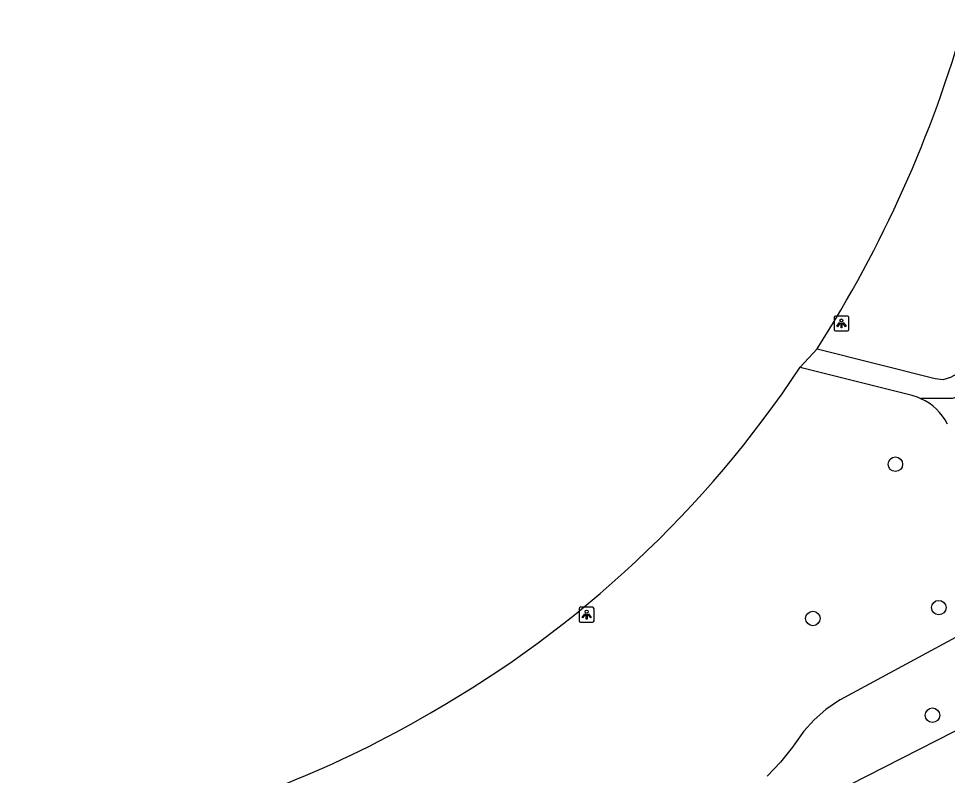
# Model space of a CAD drawing. Extents: x 157793 to 159380, y 380882 to 382313.
# Drawn here: x 158747.7 to 158810.3, y 381887.7 to 381938.6 of the extents above; entities that cross this region are included whole.
import ezdxf

# ---------------------------------------------------------------- set-up
doc = ezdxf.new("R2010")
doc.units = 0
for name, color, linetype in [('IMGEO_Boom', 7, 'Continuous'), ('IMGEO_Fietspad_gesloten', 7, 'Continuous'), ('IMGEO_Groenvoorziening', 7, 'Continuous'), ('IMGEO_Lichtpunt', 7, 'Continuous'), ('IMGEO_Voetpad_halfverhard', 7, 'Continuous')]:
    doc.layers.add(name, color=color, linetype=linetype)

msp = doc.modelspace()

# ---------------------------------------------------------------- linework, layer by layer
at = {"layer": 'IMGEO_Boom'}
for centre in [(158806.769, 381908.63), (158809.693, 381898.98), (158801.213, 381898.249), (158809.267, 381891.735)]:
    msp.add_circle(centre, 0.489, dxfattribs=at)
at = {"layer": 'IMGEO_Fietspad_gesloten'}
msp.add_lwpolyline([(158800.355, 381915.154), (158801.498, 381916.394)], dxfattribs=at)
for centre, radius, start, end in [((158731.573, 381961.102), 82.996, 327.40668, 344.28433), ((158738.945, 381955.909), 73.703, 299.74416, 326.42976), ((158738.742, 381954.774), 72.822, 283.32765, 300.32559)]:
    msp.add_arc(centre, radius, start, end, dxfattribs=at)
at = {"layer": 'IMGEO_Groenvoorziening'}
for points in [[(158816.088, 381899.828), (158803.057, 381892.777), (158802.947, 381892.711), (158802.091, 381892.117), (158801.308, 381891.428), (158800.61, 381890.654), (158800.005, 381889.805), (158799.844, 381889.578), (158799.036, 381888.569), (158798.138, 381887.638)], [(158821.021, 381881.899), (158820.877, 381882.189), (158815.423, 381893.026), (158802.463, 381886.428), (158803.167, 381884.991), (158797.25, 381881.926), (158775.323, 381870.568), (158769.77, 381867.86), (158768.868, 381869.526), (158752.303, 381861.293), (158747.737, 381859.287)]]:
    msp.add_lwpolyline(points, dxfattribs=at)
at = {"layer": 'IMGEO_Lichtpunt'}
for p, q in [((158802.639, 381918.509), (158802.639, 381917.702)), ((158802.639, 381918.509), (158802.639, 381917.702)), ((158803.541, 381918.604), (158802.733, 381918.604)), ((158803.541, 381918.604), (158802.733, 381918.604)), ((158803.635, 381917.702), (158803.635, 381918.509)), ((158803.635, 381917.702), (158803.635, 381918.509)), ((158802.733, 381917.608), (158803.541, 381917.608)), ((158802.733, 381917.608), (158803.541, 381917.608)), ((158785.484, 381898.908), (158785.484, 381898.101)), ((158785.484, 381898.908), (158785.484, 381898.101)), ((158786.386, 381899.003), (158785.578, 381899.003)), ((158786.386, 381899.003), (158785.578, 381899.003)), ((158786.48, 381898.101), (158786.48, 381898.908)), ((158786.48, 381898.101), (158786.48, 381898.908)), ((158785.578, 381898.007), (158786.386, 381898.007)), ((158785.578, 381898.007), (158786.386, 381898.007))]:
    msp.add_line(p, q, dxfattribs=at)
for points in [[(158803.013, 381918.173), (158803.052, 381918.145), (158802.864, 381917.883), (158802.826, 381917.91), (158803.013, 381918.173)], [(158803.115, 381918.125), (158803.162, 381918.125), (158803.162, 381917.803), (158803.115, 381917.803), (158803.115, 381918.125)], [(158803.225, 381918.145), (158803.263, 381918.172), (158803.45, 381917.91), (158803.411, 381917.882), (158803.225, 381918.145)], [(158785.858, 381898.572), (158785.897, 381898.544), (158785.709, 381898.282), (158785.671, 381898.309), (158785.858, 381898.572)], [(158785.96, 381898.524), (158786.007, 381898.524), (158786.007, 381898.202), (158785.96, 381898.202), (158785.96, 381898.524)], [(158786.07, 381898.544), (158786.108, 381898.571), (158786.295, 381898.309), (158786.256, 381898.281), (158786.07, 381898.544)]]:
    msp.add_lwpolyline(points, dxfattribs=at)
for centre in [(158803.138, 381918.307), (158785.983, 381898.706)]:
    msp.add_circle(centre, 0.0994, dxfattribs=at)
for centre, start, end in [((158802.733, 381918.509), 90, 180), ((158802.733, 381918.509), 90, 180), ((158803.541, 381918.509), 0, 90), ((158803.541, 381918.509), 0, 90), ((158802.733, 381917.702), 180, 270), ((158802.733, 381917.702), 180, 270), ((158803.541, 381917.702), 270, 0), ((158803.541, 381917.702), 270, 360), ((158785.578, 381898.908), 90, 180), ((158785.578, 381898.908), 90, 180), ((158786.386, 381898.908), 0, 90), ((158786.386, 381898.908), 0, 90), ((158785.578, 381898.101), 180, 270), ((158785.578, 381898.101), 180, 270), ((158786.386, 381898.101), 270, 0), ((158786.386, 381898.101), 270, 360)]:
    msp.add_arc(centre, 0.0946, start, end, dxfattribs=at)
at = {"layer": 'IMGEO_Voetpad_halfverhard'}
for points in [[(158801.498, 381916.394), (158809.437, 381914.405), (158809.98, 381914.33), (158810.508, 381914.481), (158831.445, 381926.056)], [(158807.892, 381913.247), (158800.53, 381915.102), (158800.355, 381915.154)], [(158812.33, 381913.532), (158810.586, 381913.053), (158808.487, 381913.042)]]:
    msp.add_lwpolyline(points, dxfattribs=at)
for centre, radius, start, end in [((158806.978, 381909.627), 3.733, 66.1544, 75.82406), ((158807.001, 381909.7), 3.657, 26.53107, 66.02665)]:
    msp.add_arc(centre, radius, start, end, dxfattribs=at)

doc.saveas('drawing.dxf')
